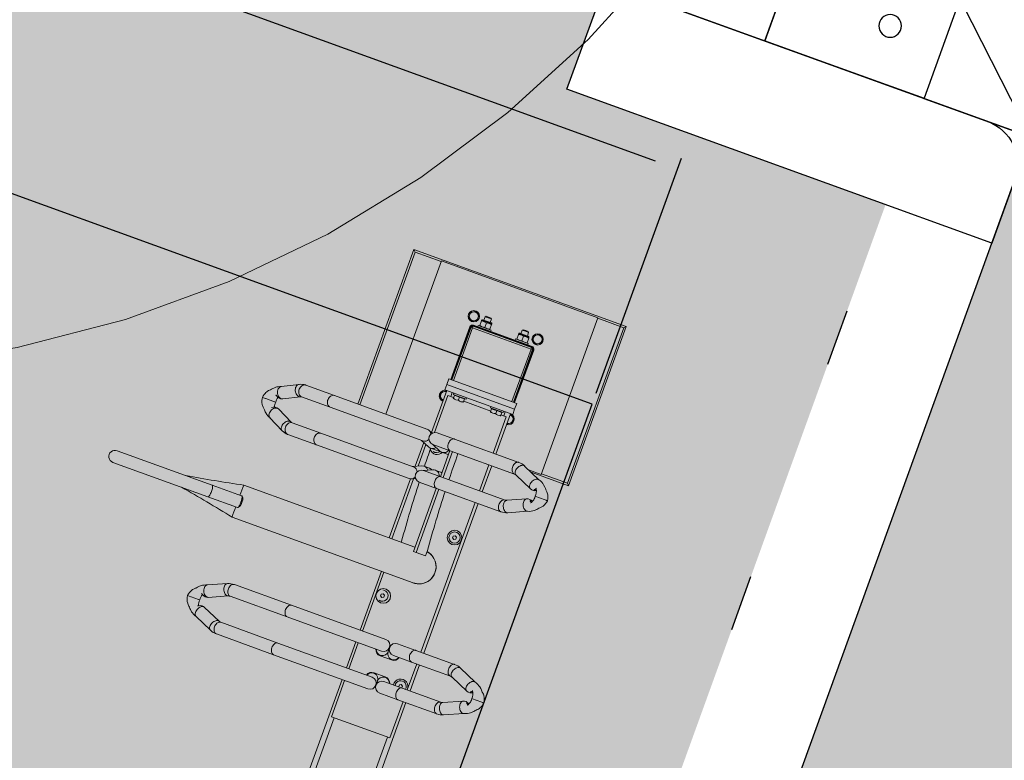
# Model space of a CAD drawing. Header units: metres. Extents: x 134157 to 138734, y 451157 to 455772.
# Tile 789 of 1056: x 136686.45 to 136688.2, y 454153.02 to 454154.33. Entities that reach past the tile are written whole.
import ezdxf

# ---------------------------------------------------------------- set-up
doc = ezdxf.new("R2010")
doc.units = ezdxf.units.M
doc.set_wipeout_variables(frame=1)
doc.linetypes.add('DGN_Style_2', pattern=[25.092716, 15.05563, -10.037087])
doc.linetypes.add('TR18X20__G2', pattern=[2.6, 1, -0.4, 0, -0.4, 0, -0.4, 0, -0.4])
doc.layers.add('-DR-alg-hulplijnen', color=210, linetype='Continuous', plot=False)
doc.layers.add('-DR-nw-gr-arc-gras', color=7, linetype='Continuous', true_color=0xb5d5a4)
for name, color, linetype in [('-DR-nw-inr-fietsparkeren Tulip Traverse', 2, 'Continuous'), ('-DR-nw-vh-band 18-20x25', 2, 'TR18X20__G2'), ('-DR-nw-vh-band 18-20x25 Inritperronbanden', 2, 'Continuous'), ('-DR-nw-vh-block invalide oprit dubbelklinkers', 252, 'Continuous'), ('-DR-nw-vh-block oprit Utrecht 80cm diep', 7, 'Continuous'), ('-DR-nw-vh-geleidelijntegels noppentegels 300x300x60', 250, 'Continuous'), ('-DR-nw-vh-kantverharding', 3, 'Continuous'), ('-DR-nw-vh-scheiding verhardingen trottoir', 1, 'Continuous'), ('VELOPA-FIG15', 1, 'Continuous'), ('VELOPA-FIG25', 1, 'Continuous')]:
    doc.layers.add(name, color=color, linetype=linetype)
doc.layers.add('-DR-nw-vh-arc-sbs kf bruinrood rabat halfsteens', color=7, linetype='Continuous', lineweight=9, true_color=0xb88485)
doc.layers.add('-DR-nw-vh-arc-tegels 300x300x45', color=253, linetype='Continuous', lineweight=9)
doc.layers.add('IO_IN_Banden-zicht-10', color=7, linetype='Continuous', lineweight=0)
doc.styles.add('2-5TXT', font='arial.ttf')
doc.dimstyles.new('VELOPA-drukwerk', dxfattribs={"dimscale": 0, "dimtxt": 2.5, "dimasz": 2, "dimexe": 1, "dimexo": 1, "dimgap": 1, "dimtad": 1, "dimdec": 0, "dimdsep": 46, "dimtxsty": '2-5TXT', "dimcen": 8, "dimadec": 1, "dimazin": 0, "dimtfac": 1, "dimtdec": 0, "dimtmove": 0, "dimatfit": 3, "dimfxl": 1, "dimtolj": 1, "dimtzin": 0, "dimarcsym": 0})
pattern_1 = [(115.335625, (136419.71802, 453326.2367), (-0.223681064, -0.105903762), [0.06, -0.187485]), (205.335625, (136419.71802, 453326.2367), (0.105903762, -0.223681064), [0.06, -0.187485])]

# ---------------------------------------------------------------- blocks, each defined once
blk = doc.blocks.new('*D2307')
at = {"layer": '-DR-alg-hulplijnen', "color": 0, "lineweight": -2, "ltscale": 4, "transparency": 16777216}
for p, q in [((129.3, -10), (-313.6, -10)), ((-292.9, -51.4), (-292.9, -3593.6)), ((129.3, -3635), (-313.6, -3635))]:
    blk.add_line(p, q, dxfattribs=at)
at = {"layer": '-DR-alg-hulplijnen', "color": 0, "ltscale": 4, "transparency": 16777216}
for points in [[(-299.8, -51.4), (-285.9, -51.4), (-292.9, -10)], [(-299.8, -3593.6), (-285.9, -3593.6), (-292.9, -3635)]]:
    blk.add_solid(points, dxfattribs=at)
at = {"layer": 'Defpoints', "color": 0, "ltscale": 4, "transparency": 16777216}
for p in [(150, -10), (-292.9, -3635), (150, -3635)]:
    blk.add_point(p, dxfattribs=at)
at = {"layer": '-DR-alg-hulplijnen', "color": 0, "ltscale": 4, "transparency": 16777216, "insert": (-340, -1822.5), "char_height": 51.79, "attachment_point": 5, "rotation": 90, "style": '2-5TXT'}
blk.add_mtext('\\A1;3625', dxfattribs=at)
blk = doc.blocks.new('Tulip Traverse')
at = {"layer": 'VELOPA-FIG15', "color": 252, "linetype": 'Continuous', "lineweight": 9}
for p, q in [((-60, 55), (-59.3, 55)), ((-59.3, 55), (-58, 55)), ((-55, 55), (-58, 55)), ((-55, 59.3), (-55, 60)), ((-55, 58), (-55, 59.3)), ((-55, 55), (-55, 58)), ((-55, -55), (-55, 55)), ((-55, 55), (44, 55)), ((55, 64), (55, -64)), ((-73.5, 44.4), (-73.5, 25.6)), ((72.5, 50), (65, 50)), ((822.5, 50), (677.5, 50)), ((-73.5, -25.6), (-73.5, -44.4)), ((72.5, -50), (65, -50)), ((822.5, -50), (677.5, -50)), ((-60, -55), (-59.3, -55)), ((-59.3, -55), (-58, -55)), ((-58, -55), (-55, -55)), ((44, -55), (-55, -55)), ((-55, -55), (-55, -58)), ((-55, -58), (-55, -59.3)), ((-55, -60), (-55, -59.3))]:
    blk.add_line(p, q, dxfattribs=at)
at = {"layer": 'VELOPA-FIG15', "color": 252, "linetype": 'Continuous', "lineweight": 9, "flags": 128}
for points in [[(538.7, 121.5), (538.4, 120.9), (537.6, 119.9), (536.5, 119.2), (535.2, 118.6), (533.6, 118.3), (531.9, 118.2), (530.1, 118.4), (528.2, 118.8), (526.3, 119.4), (524.5, 120.2), (522.9, 121.3), (521.4, 122.4), (520.2, 123.7), (519.2, 125.1), (518.6, 126.4), (518.2, 127.8), (518.2, 129.1), (518.6, 130.3)], [(586.3, 121.5), (586.6, 120.9), (587.4, 119.9), (588.5, 119.2), (589.8, 118.6), (591.4, 118.3), (593.1, 118.2), (594.9, 118.4), (596.8, 118.8), (598.7, 119.4), (600.5, 120.2), (602.1, 121.3), (603.6, 122.4), (604.8, 123.7), (605.8, 125.1), (606.4, 126.4), (606.8, 127.8), (606.8, 129.1), (606.4, 130.3)], [(163.7, 106), (163.4, 105.5), (162.6, 104.5), (161.5, 103.7), (160.2, 103.1), (158.6, 102.8), (156.9, 102.7), (155.1, 102.8), (153.2, 103.2), (151.3, 103.8), (149.5, 104.7), (147.9, 105.7), (146.4, 106.9), (145.2, 108.2), (144.2, 109.6), (143.6, 111), (143.2, 112.4), (143.2, 113.7), (143.6, 114.9), (143.6, 115)], [(211.3, 106), (211.6, 105.5), (212.4, 104.5), (213.5, 103.7), (214.8, 103.1), (216.4, 102.8), (218.1, 102.7), (219.9, 102.8), (221.8, 103.2), (223.7, 103.8), (225.5, 104.7), (227.1, 105.7), (228.6, 106.9), (229.8, 108.2), (230.8, 109.6), (231.4, 111), (231.8, 112.4), (231.8, 113.7), (231.4, 114.9), (231.4, 115)], [(538, 118.1), (537.8, 116.8), (537.3, 115.5), (536.4, 114.4), (535.3, 113.3), (533.9, 112.4), (532.2, 111.7), (530.4, 111.2), (528.5, 110.9), (526.5, 110.9), (524.6, 111), (522.7, 111.4), (520.9, 112.1), (519.4, 112.9), (518.1, 113.8), (517.1, 115), (516.4, 116.2), (516, 117.4), (516, 118.1)], [(587, 118.1), (587.2, 116.8), (587.7, 115.5), (588.6, 114.4), (589.7, 113.3), (591.1, 112.4), (592.8, 111.7), (594.6, 111.2), (596.5, 110.9), (598.5, 110.9), (600.4, 111), (602.3, 111.4), (604.1, 112.1), (605.6, 112.9), (606.9, 113.8), (607.9, 115), (608.6, 116.2), (609, 117.4), (609, 118.1)], [(163, 102.9), (162.8, 101.6), (162.3, 100.3), (161.4, 99.1), (160.3, 98), (158.9, 97.1), (157.2, 96.4), (155.4, 95.8), (153.5, 95.5), (151.5, 95.5), (149.6, 95.7), (147.7, 96.1), (145.9, 96.7), (144.4, 97.5), (143.1, 98.5), (142.1, 99.7), (141.4, 100.9), (141, 102.2), (141, 102.9)], [(212, 102.9), (212.2, 101.6), (212.7, 100.3), (213.6, 99.1), (214.7, 98), (216.1, 97.1), (217.8, 96.4), (219.6, 95.8), (221.5, 95.5), (223.5, 95.5), (225.4, 95.7), (227.3, 96.1), (229.1, 96.7), (230.6, 97.5), (231.9, 98.5), (232.9, 99.7), (233.6, 100.9), (234, 102.2), (234, 102.9)], [(538, 45.1), (537.8, 43.9), (537.3, 42.6), (536.4, 41.4), (535.3, 40.4), (533.9, 39.5), (532.2, 38.8), (530.4, 38.3), (528.5, 38), (526.5, 37.9), (524.6, 38.1), (522.7, 38.5), (520.9, 39.1), (519.4, 39.9), (518.1, 40.9), (517.1, 42), (516.4, 43.2), (516, 44.5), (516, 45.1)], [(587, 45.1), (587.2, 43.9), (587.7, 42.6), (588.6, 41.4), (589.7, 40.4), (591.1, 39.5), (592.8, 38.8), (594.6, 38.3), (596.5, 38), (598.5, 37.9), (600.4, 38.1), (602.3, 38.5), (604.1, 39.1), (605.6, 39.9), (606.9, 40.9), (607.9, 42), (608.6, 43.2), (609, 44.5), (609, 45.1)], [(163, -18.1), (162.8, -19.4), (162.3, -20.7), (161.4, -21.9), (160.3, -23), (158.9, -23.9), (157.2, -24.6), (155.4, -25.2), (153.5, -25.5), (151.5, -25.5), (149.6, -25.3), (147.7, -24.9), (145.9, -24.3), (144.4, -23.5), (143.1, -22.5), (142.1, -21.3), (141.4, -20.1), (141, -18.8), (141, -18.1)], [(212, -18.1), (212.2, -19.4), (212.7, -20.7), (213.6, -21.9), (214.7, -23), (216.1, -23.9), (217.8, -24.6), (219.6, -25.2), (221.5, -25.5), (223.5, -25.5), (225.4, -25.3), (227.3, -24.9), (229.1, -24.3), (230.6, -23.5), (231.9, -22.5), (232.9, -21.3), (233.6, -20.1), (234, -18.8), (234, -18.1)], [(538, -189), (537.8, -190.3), (537.3, -191.6), (536.4, -192.7), (535.3, -193.8), (533.9, -194.7), (532.2, -195.4), (530.4, -196), (528.5, -196.3), (526.5, -196.3), (524.6, -196.1), (522.7, -195.7), (520.9, -195.1), (519.4, -194.3), (518.1, -193.3), (517.1, -192.2), (516.4, -190.9), (516, -189.6), (516, -189)], [(587, -189), (587.2, -190.3), (587.7, -191.6), (588.6, -192.7), (589.7, -193.8), (591.1, -194.7), (592.8, -195.4), (594.6, -196), (596.5, -196.3), (598.5, -196.3), (600.4, -196.1), (602.3, -195.7), (604.1, -195.1), (605.6, -194.3), (606.9, -193.3), (607.9, -192.2), (608.6, -190.9), (609, -189.6), (609, -189)], [(163, -244.2), (162.8, -245.7), (162.3, -247.1), (161.4, -248.5), (160.3, -249.7), (158.9, -250.7), (157.2, -251.6), (155.4, -252.1), (153.5, -252.5), (151.5, -252.5), (149.6, -252.3), (147.7, -251.9), (145.9, -251.2), (144.4, -250.2), (143.1, -249.1), (142.1, -247.8), (141.4, -246.4), (141, -244.9), (141, -244.2)], [(212, -244.2), (212.2, -245.7), (212.7, -247.1), (213.6, -248.5), (214.7, -249.7), (216.1, -250.7), (217.8, -251.6), (219.6, -252.1), (221.5, -252.5), (223.5, -252.5), (225.4, -252.3), (227.3, -251.9), (229.1, -251.2), (230.6, -250.2), (231.9, -249.1), (232.9, -247.8), (233.6, -246.4), (234, -244.9), (234, -244.2)], [(163, -298.2), (162.8, -299.7), (162.3, -301.2), (161.4, -302.5), (160.3, -303.7), (158.9, -304.8), (157.2, -305.6), (155.4, -306.2), (153.5, -306.5), (151.5, -306.6), (149.6, -306.4), (147.7, -305.9), (145.9, -305.2), (144.4, -304.3), (143.1, -303.1), (142.1, -301.8), (141.4, -300.4), (141, -299), (141, -298.2)], [(164.1, -302.7), (163.9, -304.2), (163.4, -305.8), (162.6, -307.3), (161.5, -308.7), (160.2, -310.1), (158.6, -311.2), (156.9, -312.2), (155.1, -312.9), (153.2, -313.4), (151.3, -313.6), (149.5, -313.5), (147.9, -313.1), (146.4, -312.5), (145.2, -311.6), (144.2, -310.6), (143.8, -309.9)], [(163.5, -300), (163.9, -301.2), (164.1, -302.7)], [(211.5, -300), (211.1, -301.2), (210.9, -302.7)], [(210.9, -302.7), (211.1, -304.2), (211.6, -305.8), (212.4, -307.3), (213.5, -308.7), (214.8, -310.1), (216.4, -311.2), (218.1, -312.2), (219.9, -312.9), (221.8, -313.4), (223.7, -313.6), (225.5, -313.5), (227.1, -313.1), (228.6, -312.5), (229.8, -311.6), (230.8, -310.6), (231.2, -309.9)], [(212, -298.2), (212.2, -299.7), (212.7, -301.2), (213.6, -302.5), (214.7, -303.7), (216.1, -304.8), (217.8, -305.6), (219.6, -306.2), (221.5, -306.5), (223.5, -306.6), (225.4, -306.4), (227.3, -305.9), (229.1, -305.2), (230.6, -304.3), (231.9, -303.1), (232.9, -301.8), (233.6, -300.4), (234, -299), (234, -298.2)], [(538, -296.7), (537.8, -298.1), (537.3, -299.3), (536.4, -300.5), (535.3, -301.6), (533.9, -302.5), (532.2, -303.2), (530.4, -303.7), (528.5, -304), (526.5, -304.1), (524.6, -303.9), (522.7, -303.5), (520.9, -302.9), (519.4, -302.1), (518.1, -301.1), (517.1, -299.9), (516.4, -298.7), (516, -297.4), (516, -296.7)], [(539.1, -301.9), (538.9, -303.2), (538.4, -304.6), (537.6, -306), (536.5, -307.3), (535.2, -308.6), (533.6, -309.7), (531.9, -310.6), (530.1, -311.4), (528.2, -311.9), (526.3, -312.1), (524.5, -312.2), (522.9, -312), (521.4, -311.5), (520.2, -310.8), (519.2, -309.9), (518.6, -308.9)], [(538.7, -300), (538.9, -300.6), (539.1, -301.9)], [(586.3, -300), (586.1, -300.6), (585.9, -301.9)], [(585.9, -301.9), (586.1, -303.2), (586.6, -304.6), (587.4, -306), (588.5, -307.3), (589.8, -308.6), (591.4, -309.7), (593.1, -310.6), (594.9, -311.4), (596.8, -311.9), (598.7, -312.1), (600.5, -312.2), (602.1, -312), (603.6, -311.5), (604.8, -310.8), (605.8, -309.9), (606.4, -308.9)], [(587, -296.7), (587.2, -298.1), (587.7, -299.3), (588.6, -300.5), (589.7, -301.6), (591.1, -302.5), (592.8, -303.2), (594.6, -303.7), (596.5, -304), (598.5, -304.1), (600.4, -303.9), (602.3, -303.5), (604.1, -302.9), (605.6, -302.1), (606.9, -301.1), (607.9, -299.9), (608.6, -298.7), (609, -297.4), (609, -296.7)], [(375, -390.9), (373, -391), (371.1, -391.1), (369.4, -391.3), (367.8, -391.6), (366.4, -391.9), (365.3, -392.3), (364.5, -392.8), (364.1, -393.2), (364, -393.6)], [(386, -393.6), (385.9, -393.2), (385.5, -392.8), (384.7, -392.3), (383.6, -391.9), (382.2, -391.6), (380.6, -391.3), (378.9, -391.1), (377, -391), (375, -390.9)]]:
    blk.add_lwpolyline(points, dxfattribs=at)
at = {"layer": 'VELOPA-FIG25', "color": 252, "linetype": 'Continuous', "lineweight": 9}
for p, q in [((-150, 200), (-150, -200)), ((-146.5, 196.5), (-150, 200)), ((150, 200), (-150, 200)), ((-146.5, 196.5), (-146.5, 147.5)), ((146.5, 196.5), (-146.5, 196.5)), ((146.5, 196.5), (150, 200)), ((146.5, 147.5), (146.5, 196.5)), ((150, 129.3), (150, 200)), ((562.5, 188.4), (562.5, 190)), ((562.5, 188), (562.5, 188.4)), ((562.5, 174), (562.5, 188)), ((187.5, 172), (187.5, 173.7)), ((187.5, 171.6), (187.5, 172)), ((187.5, 157.2), (187.5, 171.6)), ((187.5, 157.2), (187.5, 156.9)), ((532.8, 163), (518.6, 130.3)), ((562.5, 174), (562.5, 173.7)), ((562.5, 173.7), (562.5, 167.5)), ((606.4, 130.3), (592.2, 163)), ((-147.5, 147.5), (-147.5, -147.5)), ((147.5, 147.5), (-147.5, 147.5)), ((157.9, 147), (143.6, 115)), ((147.5, 123.7), (147.5, 147.5)), ((187.5, 156.9), (187.5, 150.7)), ((231.4, 115), (217.1, 147)), ((538.7, 121.5), (553.1, 154.4)), ((571.9, 154.4), (586.3, 121.5)), ((163.7, 106), (178, 138.2)), ((197, 138.2), (211.3, 106)), ((516, 118.1), (516, 45.1)), ((538, 45.1), (538, 118.1)), ((587, 118.1), (587, 45.1)), ((609, 45.1), (609, 118.1)), ((141, 102.9), (141, -18.1)), ((163, -18.1), (163, 102.9)), ((212, 102.9), (212, -18.1)), ((234, -18.1), (234, 102.9)), ((-70.4, 68), (-79.6, 68)), ((-60, -55), (-60, 55)), ((-59.3, 55), (-59.3, -55)), ((-58, 55), (-58, -55)), ((-55, 60), (44, 60)), ((44, 59.3), (-55, 59.3)), ((-55, 58), (44, 58)), ((44, 64), (44, -64)), ((55, 64), (44, 64)), ((65, 64), (55, 64)), ((65, 64), (65, -64)), ((141, 60), (65, 60)), ((79.6, 68), (70.4, 68)), ((141, 54.7), (72.5, 54.7)), ((72.5, 54.7), (72.5, 44.5)), ((212, 60), (163, 60)), ((212, 54.7), (163, 54.7)), ((516, 60), (234, 60)), ((516, 54.7), (234, 54.7)), ((587, 60), (538, 60)), ((587, 54.7), (538, 54.7)), ((891, 60), (609, 60)), ((677.5, 54.7), (609, 54.7)), ((677.5, -55.3), (677.5, 54.7)), ((-81.2, 41), (-82.5, 39.7)), ((-82.5, 39.7), (-82.5, 35)), ((-82.5, 35), (-82.5, 30.2)), ((-74.5, 41), (-81.2, 41)), ((-81.2, 41), (-81.2, 35)), ((-81.2, 35), (-81.2, 29)), ((-79.6, 52), (-70.4, 52)), ((-74.5, 43.4), (-74.5, 26.6)), ((-72.5, 44.4), (-73.5, 44.4)), ((-71.8, 44.5), (-72.4, 44.5)), ((-71.8, 44.5), (-63.2, 44.5)), ((-71.8, 35), (-63.2, 35)), ((-62.6, 44.5), (-63.2, 44.5)), ((-62.5, 41), (-63, 41)), ((-60, 47), (-62.5, 47)), ((-62.5, 23), (-62.5, 47)), ((-62.5, 44.5), (-62.5, 44.5)), ((67.5, 47), (65, 47)), ((67.5, 47), (67.5, 23)), ((68.2, 44.5), (67.5, 44.5)), ((68.2, 44.5), (73.5, 44.5)), ((68.2, 39.7), (68.2, 44.5)), ((68.2, 35), (68.2, 39.7)), ((68.2, 35), (73.5, 35)), ((68.2, 30.2), (68.2, 35)), ((73.5, 44.5), (75, 44.5)), ((75, 44.5), (75, 44.5)), ((301.5, 41.5), (303.3, 44.5)), ((303.3, 38.5), (301.5, 41.5)), ((303.3, 44.5), (306.7, 44.5)), ((306.7, 38.5), (303.3, 38.5)), ((306.7, 44.5), (308.5, 41.5)), ((308.5, 41.5), (306.7, 38.5)), ((516, 45.1), (516, 10.8)), ((538, 10.8), (538, 45.1)), ((581.5, 41.5), (583.3, 44.5)), ((583.3, 38.5), (581.5, 41.5)), ((583.3, 44.5), (586.7, 44.5)), ((586.7, 38.5), (583.3, 38.5)), ((586.7, 44.5), (587, 44)), ((587, 39), (586.7, 38.5)), ((587, 45.1), (587, 10.8)), ((609, 10.8), (609, 45.1)), ((-82.5, 30.2), (-81.2, 29)), ((-81.2, 29), (-74.5, 29)), ((-73.5, 25.6), (-72.5, 25.6)), ((-72.5, 25.5), (-72.5, 25.5)), ((-72.4, 25.5), (-71.8, 25.5)), ((-63.2, 25.5), (-71.8, 25.5)), ((-63.2, 25.5), (-62.6, 25.5)), ((-63, 29), (-62.5, 29)), ((-62.5, 23), (-60, 23)), ((65, 23), (67.5, 23)), ((67.5, 25.5), (68.2, 25.5)), ((68.2, 25.5), (68.2, 30.2)), ((68.2, 25.5), (73.5, 25.5)), ((72.5, 25.5), (72.5, -25.5)), ((73.5, 25.5), (75, 25.5)), ((343, 4.2), (353, 4.2)), ((353, -13.7), (353, 4.2)), ((522.7, 0.6), (522.7, -1.1)), ((546.6, -10.8), (546.6, 10.2)), ((578.4, 10.2), (578.4, -10.8)), ((602.3, -1.1), (602.3, 0.6)), ((163, -13.7), (212, -13.7)), ((234, -13.7), (353, -13.7)), ((353, -13.7), (353, -18.6)), ((405.2, -341.2), (405.2, -0.1)), ((516, -11.3), (516, -189)), ((527, -0.3), (534.5, -0.3)), ((534.7, -0.3), (534.5, -0.3)), ((538, -189), (538, -11.3)), ((587, -11.3), (587, -189)), ((590.5, -0.3), (590.3, -0.3)), ((590.5, -0.3), (598, -0.3)), ((609, -189), (609, -11.3)), ((-81.2, -29), (-82.5, -30.2)), ((-82.5, -30.2), (-82.5, -35)), ((-74.5, -29), (-81.2, -29)), ((-81.2, -29), (-81.2, -35)), ((-74.5, -26.6), (-74.5, -43.4)), ((-72.5, -25.6), (-73.5, -25.6)), ((-71.8, -25.5), (-72.4, -25.5)), ((-71.8, -25.5), (-63.2, -25.5)), ((-62.6, -25.5), (-63.2, -25.5)), ((-62.5, -29), (-63, -29)), ((-60, -23), (-62.5, -23)), ((-62.5, -47), (-62.5, -23)), ((-62.5, -25.5), (-62.5, -25.5)), ((67.5, -23), (65, -23)), ((67.5, -23), (67.5, -47)), ((68.2, -25.5), (67.5, -25.5)), ((68.2, -25.5), (73.5, -25.5)), ((68.2, -30.2), (68.2, -25.5)), ((68.2, -35), (68.2, -30.2)), ((73.5, -25.5), (75, -25.5)), ((75, -25.5), (75, -25.5)), ((141, -18.1), (141, -50.6)), ((163, -50.6), (163, -18.1)), ((163, -18.6), (212, -18.6)), ((170.7, -31.3), (170.7, -21.2)), ((204.3, -21.2), (204.3, -31.3)), ((212, -18.1), (212, -50.6)), ((234, -50.6), (234, -18.1)), ((234, -18.6), (353, -18.6)), ((344.8, -18.6), (344.8, -341.1)), ((-82.5, -35), (-82.5, -39.8)), ((-82.5, -39.8), (-81.2, -41)), ((-81.2, -35), (-81.2, -41)), ((-81.2, -41), (-74.5, -41)), ((-70.4, -52), (-79.6, -52)), ((-73.5, -44.4), (-72.5, -44.4)), ((-72.5, -44.5), (-72.5, -44.5)), ((-72.4, -44.5), (-71.8, -44.5)), ((-71.8, -35), (-63.2, -35)), ((-63.2, -44.5), (-71.8, -44.5)), ((-63.2, -44.5), (-62.6, -44.5)), ((-63, -41), (-62.5, -41)), ((-62.5, -47), (-60, -47)), ((65, -47), (67.5, -47)), ((67.5, -44.5), (68.2, -44.5)), ((68.2, -35), (73.5, -35)), ((68.2, -39.8), (68.2, -35)), ((68.2, -44.5), (68.2, -39.8)), ((68.2, -44.5), (73.5, -44.5)), ((72.5, -44.5), (72.5, -55.3)), ((73.5, -44.5), (75, -44.5)), ((163, -51.2), (169.8, -35.5)), ((170.7, -52.2), (170.7, -42.1)), ((204.3, -42.1), (204.3, -52.2)), ((205.2, -35.5), (212, -51.2)), ((344.8, -44.5), (343, -44.5)), ((441.5, -43.5), (443.3, -40.5)), ((443.3, -46.5), (441.5, -43.5)), ((443.3, -40.5), (446.7, -40.5)), ((446.7, -46.5), (443.3, -46.5)), ((446.7, -40.5), (448.5, -43.5)), ((448.5, -43.5), (446.7, -46.5)), ((-79.6, -68), (-70.4, -68)), ((-55, -58), (44, -58)), ((-55, -59.3), (44, -59.3)), ((-55, -60), (44, -60)), ((55, -64), (44, -64)), ((65, -64), (55, -64)), ((144, -60), (65, -60)), ((70.4, -68), (79.6, -68)), ((72.5, -55.3), (142, -55.3)), ((144.8, -58.9), (141.9, -65.6)), ((163, -72.1), (169.8, -56.4)), ((209.9, -67.3), (165.1, -67.3)), ((207.8, -62.4), (167.2, -62.4)), ((205.2, -56.4), (212, -72.1)), ((233.1, -65.6), (230.2, -58.9)), ((344.8, -62.4), (231.7, -62.4)), ((344.8, -67.3), (233.7, -67.3)), ((405.2, -55.3), (516, -55.3)), ((516, -60), (405.2, -60)), ((538, -55.3), (587, -55.3)), ((587, -60), (538, -60)), ((609, -55.3), (677.5, -55.3)), ((894, -60), (609, -60)), ((141, -69.9), (141, -244.2)), ((163, -244.2), (163, -69.9)), ((212, -69.9), (212, -244.2)), ((234, -244.2), (234, -69.9)), ((-147.5, -147.5), (141, -147.5)), ((-146.5, -147.5), (-146.5, -196.5)), ((516, -189), (516, -296.7)), ((538, -296.7), (538, -189)), ((587, -189), (587, -296.7)), ((609, -296.7), (609, -189)), ((-146.5, -196.5), (-150, -200)), ((-150, -200), (141, -200)), ((-146.5, -196.5), (141, -196.5)), ((141, -244.2), (141, -298.2)), ((163, -298.2), (163, -244.2)), ((212, -244.2), (212, -298.2)), ((234, -298.2), (234, -244.2)), ((143.8, -309.9), (158.2, -338.2)), ((177.8, -328.3), (163.5, -300)), ((211.5, -300), (197.2, -328.3)), ((216.8, -338.2), (231.2, -309.9)), ((518.6, -308.9), (532.9, -341.3)), ((553.1, -332.4), (538.7, -300)), ((586.3, -300), (571.9, -332.4)), ((592.1, -341.3), (606.4, -308.9)), ((178.1, -329), (177.9, -328.4)), ((197.1, -328.4), (196.9, -329.1)), ((187.5, -339.9), (187.5, -337.9)), ((187.5, -339.9), (187.5, -340.3)), ((187.5, -356.6), (187.5, -340.3)), ((364, -338.1), (364, -393.6)), ((366.8, -335.1), (364.3, -337.4)), ((385.7, -337.4), (383.2, -335.1)), ((386, -393.6), (386, -338.1)), ((553.2, -332.7), (553.1, -332.4)), ((562.5, -346.7), (562.5, -345)), ((562.5, -346.7), (562.5, -347.1)), ((562.5, -361.4), (562.5, -347.1)), ((571.9, -332.4), (571.8, -332.7)), ((187.5, -357), (187.5, -356.6)), ((187.5, -363), (187.5, -357)), ((562.5, -361.7), (562.5, -361.4)), ((562.5, -367.9), (562.5, -361.7)), ((364, -393.6), (364, -572.7)), ((386, -393.6), (386, -572.7))]:
    blk.add_line(p, q, dxfattribs=at)
at = {"layer": 'VELOPA-FIG25', "color": 252, "linetype": 'Continuous', "lineweight": 9, "flags": 128}
for points in [[(562.5, 190), (559.1, 189.5), (556.3, 188.7), (553.8, 187.6), (552.1, 186.7), (551, 186.1), (550.5, 185.7), (549.7, 185.2), (548.1, 183.9), (546.5, 182.3), (545.9, 181.5), (545.2, 180.9), (543.9, 179.8), (542.5, 178.5), (540.2, 176.1), (538, 173.6), (536.6, 171.5), (535.1, 169), (533.7, 166), (532.6, 162.3)], [(592.4, 162.3), (591.3, 166), (589.9, 169), (588.4, 171.5), (587, 173.6), (584.1, 176.9), (582.5, 178.5), (581.1, 179.8), (580.4, 180.4), (579.8, 180.9), (579.1, 181.5), (578.5, 182.3), (576.9, 183.9), (575.3, 185.2), (574.2, 186), (573.5, 186.4), (572.4, 187), (570.8, 187.8), (568.7, 188.7), (565.9, 189.5), (562.5, 190)], [(187.5, 173.7), (184.2, 173.2), (181.6, 172.5), (179.7, 171.7), (177.6, 170.8), (176.1, 169.9), (174.7, 168.9), (172.8, 167.3), (171.1, 165.5), (170.4, 164.7), (169.7, 164.2), (168.2, 162.9), (166.5, 161.2), (163.2, 157.6), (161.8, 155.7), (160.3, 153.2), (158.8, 150.1), (157.6, 146.2)], [(217.4, 146.2), (216.2, 150.1), (214.7, 153.2), (213.2, 155.7), (211.8, 157.6), (208.5, 161.2), (206.8, 162.9), (205.3, 164.2), (204.6, 164.7), (203.9, 165.5), (202.2, 167.3), (200.3, 168.9), (198.9, 169.9), (197.4, 170.8), (195.3, 171.7), (193.4, 172.5), (190.8, 173.2), (187.5, 173.7)], [(532.7, 162.3), (532.6, 161.4), (532.8, 159.9), (533.3, 158.4), (534.3, 156.9), (535.6, 155.5), (537.2, 154.2), (539, 153.1), (541, 152.2), (543, 151.6), (545, 151.2), (547, 151.1), (548.8, 151.4), (550.4, 151.9), (551.7, 152.6), (552.7, 153.6), (553.1, 154.5)], [(551.7, 165.8), (552.2, 164.9), (552.7, 163.8), (553, 162.7), (553, 162), (552.9, 161.5), (552.6, 161.3), (552.1, 161.4), (551.5, 161.9), (551, 162.6), (550.8, 163.7), (550.7, 164.7), (550.7, 165.2)], [(562.5, 167.4), (565.1, 167.6), (567.4, 167.4), (569.3, 167.1), (570.8, 166.7), (573.1, 165.9), (575, 164.8), (575.7, 164.2), (576.1, 163.9), (576.2, 163.8), (576.2, 163.9)], [(592.3, 162.3), (592.5, 161.4), (592.3, 159.9), (591.7, 158.4), (590.7, 156.9), (589.4, 155.5), (587.8, 154.2), (586, 153.1), (584, 152.2), (582, 151.6), (580, 151.2), (578, 151.1), (576.2, 151.4), (574.6, 151.9), (573.3, 152.6), (572.3, 153.6), (571.9, 154.5)], [(572, 162.2), (572.1, 161.6), (572.3, 161.4), (572.8, 161.4), (573.4, 161.7), (574, 162.5), (574.2, 163.6), (574.3, 164.7), (574.3, 165.2)], [(157.7, 146.2), (157.6, 145.2), (157.8, 143.7), (158.3, 142.2), (159.3, 140.7), (160.6, 139.3), (162.2, 137.9), (164, 136.8), (166, 135.9), (168, 135.3), (170, 134.9), (172, 134.9), (173.8, 135.1), (175.4, 135.7), (176.7, 136.5), (177.7, 137.5), (178, 138.3)], [(173.5, 147), (173.5, 147), (173.6, 147.1), (174, 147.4), (174.7, 147.9), (175.6, 148.5), (176.8, 149.1), (178.2, 149.7), (179.8, 150.1), (181.8, 150.5), (184.4, 150.8), (187.5, 150.7)], [(177, 149.2), (177.2, 148.8), (177.7, 147.7), (178, 146.6), (178, 145.8), (177.9, 145.3), (177.6, 145.1), (177.1, 145.2), (176.5, 145.6), (176, 146.3), (175.8, 147.3), (175.7, 148.4), (175.7, 148.5)], [(187.5, 150.7), (190.1, 150.8), (192.4, 150.6), (194.3, 150.4), (195.8, 150), (198.1, 149.2), (200, 148.1), (200.7, 147.6), (201.1, 147.3), (201.3, 147.2), (201.3, 147.2)], [(197, 146), (197.1, 145.4), (197.3, 145.1), (197.8, 145.1), (198.4, 145.4), (199, 146.2), (199.2, 147.3), (199.3, 148.4), (199.3, 148.5)], [(217.3, 146.2), (217.5, 145.2), (217.3, 143.7), (216.7, 142.2), (215.7, 140.7), (214.4, 139.3), (212.8, 137.9), (211, 136.8), (209, 135.9), (207, 135.3), (205, 134.9), (203, 134.9), (201.2, 135.1), (199.6, 135.7), (198.3, 136.5), (197.3, 137.5), (197, 138.3)], [(-79.6, 68), (-80.6, 66.3), (-81.6, 64.5), (-83.1, 61.9), (-84.2, 60)], [(-84.2, 60), (-83.3, 58.3), (-82.2, 56.5), (-80.7, 53.9), (-79.6, 52)], [(-65.8, 60), (-66.7, 61.7), (-67.8, 63.5), (-69.3, 66.1), (-70.4, 68)], [(-70.4, 52), (-69.4, 53.7), (-68.4, 55.5), (-66.9, 58.1), (-65.8, 60)], [(70.4, 68), (69.4, 66.3), (68.4, 64.5), (66.9, 61.9), (65.8, 60)], [(84.2, 60), (83.3, 61.7), (82.2, 63.5), (80.7, 66.1), (79.6, 68)], [(-71.8, 44.5), (-72.4, 41.3), (-72.4, 41)], [(-62.6, 41), (-62.6, 41.5), (-63.2, 44.5)], [(-72.4, 29), (-72.4, 28.5), (-71.8, 25.5)], [(-63.2, 25.5), (-62.6, 28.7), (-62.6, 29)], [(-71.8, -25.5), (-72.4, -28.7), (-72.4, -29)], [(-62.6, -29), (-62.6, -28.5), (-63.2, -25.5)], [(170.6, -21.2), (170.7, -21.1), (170.2, -18.6)], [(204.4, -21.2), (204.3, -21.1), (204.8, -18.6)], [(-79.6, -52), (-80.6, -53.7), (-81.6, -55.5), (-83.1, -58.1), (-84.2, -60)], [(-72.4, -41), (-72.4, -41.5), (-71.8, -44.5)], [(-65.8, -60), (-66.7, -58.3), (-67.8, -56.5), (-69.3, -53.9), (-70.4, -52)], [(-63.2, -44.5), (-62.6, -41.3), (-62.6, -41)], [(169.1, -37), (170.1, -38.6), (170.6, -42.1)], [(205.9, -37), (204.9, -38.6), (204.4, -42.1)], [(-84.2, -60), (-83.3, -61.7), (-82.2, -63.5), (-80.7, -66.1), (-79.6, -68)], [(-70.4, -68), (-69.4, -66.3), (-68.4, -64.5), (-66.9, -61.9), (-65.8, -60)], [(65.8, -60), (66.7, -61.7), (67.8, -63.5), (69.3, -66.1), (70.4, -68)], [(79.6, -68), (80.6, -66.3), (81.6, -64.5), (83.1, -61.9), (84.2, -60)], [(144.1, -60.4), (143.9, -59.5), (143.7, -57.8)], [(158.2, -338.2), (158.3, -338.5), (159.3, -339.8), (160.6, -340.8), (162.2, -341.5), (164, -341.9), (166, -341.9), (168, -341.6), (170, -341), (172, -340.2), (173.8, -339), (175.4, -337.6), (176.7, -336.1), (177.7, -334.4), (178.3, -332.7), (178.5, -331.1)], [(178.5, -331.1), (178.3, -329.5), (177.8, -328.3)], [(196.6, -331.1), (196.8, -329.5), (197.2, -328.3)], [(216.8, -338.2), (216.7, -338.5), (215.7, -339.8), (214.4, -340.8), (212.8, -341.5), (211, -341.9), (209, -341.9), (207, -341.6), (205, -341), (203, -340.2), (201.2, -339), (199.6, -337.6), (198.3, -336.1), (197.3, -334.4), (196.8, -332.7), (196.6, -331.1)], [(158.1, -338), (158.8, -340.4), (160.2, -343.1), (161.5, -345.1), (162.6, -346.5), (163.6, -347.8), (165, -349.4), (166.7, -351), (168.5, -352.6), (170, -354.2), (171.3, -355.6), (172.5, -356.8), (173.4, -357.5), (174.3, -358.2), (175.6, -359.1), (177.5, -360.2), (179.4, -361), (181.6, -361.8), (184.4, -362.5), (187.5, -363)], [(176.9, -339.6), (176.6, -340.1), (176, -341.1), (175.8, -341.8), (175.7, -342), (175.7, -341.8), (175.8, -341.3), (175.8, -340.6)], [(187.5, -363), (190.4, -362.6), (193, -361.9), (195.1, -361.2), (196.9, -360.4), (198.8, -359.4), (200.2, -358.6), (201.2, -357.9), (203.6, -355.8), (205.4, -353.8), (206.2, -352.9), (207.2, -352), (208.4, -351), (209.7, -349.7), (211.4, -347.8), (213.5, -345.1), (215, -342.8), (216.3, -340.1), (217, -338)], [(375, -335.4), (373, -335.4), (371.1, -335.6), (369.4, -335.8), (367.8, -336.1), (366.4, -336.4), (365.3, -336.8), (364.5, -337.2), (364.1, -337.7), (364, -338.1)], [(366.8, -335.1), (366.9, -335), (367.6, -334.6), (368.7, -334.3), (370, -334), (371.5, -333.8), (373.2, -333.6), (375, -333.6)], [(375, -333.6), (376.8, -333.6), (378.5, -333.8), (380, -334), (381.3, -334.3), (382.4, -334.6), (383.1, -335), (383.2, -335.1)], [(386, -338.1), (385.9, -337.7), (385.5, -337.2), (384.7, -336.8), (383.6, -336.4), (382.2, -336.1), (380.6, -335.8), (378.9, -335.6), (377, -335.4), (375, -335.4)], [(532.9, -341.1), (533.7, -344), (535.1, -347), (536.6, -349.5), (537.9, -351.4), (540.9, -354.8), (542.5, -356.4), (544, -357.7), (544.6, -358.3), (545.2, -358.8), (545.8, -359.4), (546.5, -360.2), (548.1, -361.8), (549.7, -363.1), (550.8, -363.9), (551.5, -364.3), (552.6, -364.9), (554.2, -365.7), (556.3, -366.6), (559.1, -367.4), (562.5, -367.9)], [(533, -341.3), (533.3, -342), (534.3, -343.1), (535.6, -343.9), (537.2, -344.4), (539, -344.6), (541, -344.6), (543, -344.2), (545, -343.6), (547, -342.7), (548.8, -341.5), (550.4, -340.2), (551.7, -338.8), (552.7, -337.3), (553.3, -335.8), (553.5, -334.3)], [(552.3, -342.7), (552.2, -342.9), (551.6, -343.9), (551, -345.1), (550.8, -345.9), (550.7, -346.2), (550.7, -346.2)], [(553.5, -334.3), (553.3, -332.9), (553, -332.4)], [(562.5, -367.9), (565.9, -367.4), (568.7, -366.6), (571.2, -365.5), (572.9, -364.7), (574, -364), (574.5, -363.6), (575.3, -363.1), (576.9, -361.8), (578.5, -360.2), (579.2, -359.4), (579.8, -358.8), (580.4, -358.3), (581, -357.7), (582.5, -356.4), (584.1, -354.8), (587.1, -351.4), (588.5, -349.5), (589.9, -347), (591.3, -344), (592.1, -341.1)], [(571.7, -333.1), (571.2, -335), (571, -337.3), (571.3, -339.4), (571.8, -341.1), (572.9, -343.5), (573.4, -344.3), (573.8, -344.9), (574, -345.3), (574, -345.3)], [(571.6, -334.3), (571.8, -332.9), (572, -332.4)], [(592, -341.3), (591.7, -342), (590.7, -343.1), (589.4, -343.9), (587.8, -344.4), (586, -344.6), (584, -344.6), (582, -344.2), (580, -343.6), (578, -342.7), (576.2, -341.5), (574.6, -340.2), (573.3, -338.8), (572.3, -337.3), (571.8, -335.8), (571.6, -334.3)]]:
    blk.add_lwpolyline(points, dxfattribs=at)
at = {"layer": 'VELOPA-FIG25', "color": 252, "linetype": 'Continuous', "lineweight": 9}
for centre, radius in [((-75, 60), 10), ((-75, 60), 7.99), ((305, 41.5), 13), ((305, 41.5), 10), ((445, -42), 13), ((-75, -60), 10), ((-75, -60), 7.99)]:
    blk.add_circle(centre, radius, dxfattribs=at)
for centre, radius, start, end in [((560, 149.1), 18.5, 82.1098, 127.3763), ((541.7, 159), 12.3, 338.4965, 33.8595), ((581.6, 158.8), 10.6, 147.1944, 204.338), ((579.5, 161.4), 7.59, 145.2636, 174.2273), ((166.8, 142.9), 12.2, 337.8623, 31.5529), ((206.5, 142.7), 10.6, 146.3903, 204.8393), ((203.7, 145.5), 6.81, 146.8818, 175.2477), ((546.4, 118), 30.4, 156.2888, 179.9028), ((578.5, 118), 30.5, 0.1365, 23.6714), ((170.6, 102.9), 29.6, 155.7861, 179.8928), ((170.6, 102.9), 7.55, 155.1668, 179.6512), ((204.3, 102.8), 7.74, 0.6543, 24.5277), ((204.3, 102.8), 29.7, 0.1514, 24.1697), ((546.4, 118), 8.35, 155.776, 179.712), ((578.5, 118), 8.54, 0.5484, 23.9635), ((75, 60), 10, 0, 180), ((-55, 55), 5, 90, 180), ((-55, 55), 4.33, 90, 180), ((-55, 55), 3, 90, 180), ((75, 60), 7.99, 0, 180), ((585, 41.5), 13, 81.1456, 278.8544), ((-73.5, 43.4), 1, 90, 180), ((-56.6, 39.7), 15.9, 162.623, 197.377), ((-56.6, 30.2), 15.9, 162.623, 197.377), ((-78.4, 39.7), 15.9, 342.623, 17.377), ((-78.4, 30.2), 15.9, 342.623, 17.377), ((66.3, 39.7), 8.65, 326.7092, 33.2908), ((66.3, 39.7), 8.65, 326.7092, 33.2908), ((66.3, 30.2), 8.65, 326.7092, 33.2908), ((66.3, 30.2), 8.65, 326.7092, 33.2908), ((585, 41.5), 10, 78.4571, 281.5429), ((-73.5, 26.6), 1, 180, 270), ((375, -0.3), 30.5, 351.3116, 171.5322), ((375, 0), 30.1, 359.7685, 171.8778), ((534.6, 10.7), 11, 269.9038, 72.1385), ((534.7, 10.2), 12, 0, 73.7845), ((590.4, 10.2), 12, 106.2055, 180), ((590.4, 10.7), 11, 107.8615, 270.0962), ((151.8, 2374.2), 2377.7, 271.9815, 274.6127), ((527, 10.8), 11, 180, 0), ((598, 10.8), 11, 180, 0), ((143.9, 2582.8), 2586.4, 270.4234, 271.5091), ((527, -11.3), 11, 0, 180), ((534.7, -11.2), 11, 287.5241, 90.0274), ((534.7, -10.8), 12, 286.2155, 0), ((590.4, -10.8), 12, 180, 253.7945), ((590.3, -11.2), 11, 89.9726, 252.4759), ((598, -11.3), 11, 0, 180), ((-73.5, -26.6), 1, 90, 180), ((-56.6, -30.2), 15.9, 162.623, 197.377), ((-78.4, -30.2), 15.9, 342.623, 17.377), ((66.3, -30.2), 8.65, 326.7092, 33.2908), ((66.3, -30.2), 8.65, 326.7092, 33.2908), ((159.9, -31.2), 10.8, 336.6454, 73.2251), ((165, -43.5), 10, 344.534, 60), ((165, -42), 13, 308.5211, 64.2094), ((215.1, -31.2), 10.8, 106.7749, 203.3546), ((445, -43.5), 10, 60, 195.466), ((445, -43.5), 10, 344.534, 60), ((-73.5, -43.4), 1, 180, 270), ((-56.6, -39.8), 15.9, 162.623, 197.377), ((-78.4, -39.8), 15.9, 342.623, 17.377), ((66.3, -39.8), 8.65, 326.7092, 33.2908), ((66.3, -39.8), 8.65, 326.7092, 33.2908), ((152, -50.6), 11, 180, 0), ((160, -52.2), 10.6, 336.4239, 53.9235), ((143.9, 2532.4), 2584.7, 270.5924, 271.3342), ((215, -52.2), 10.6, 126.0765, 203.5761), ((223, -50.6), 11, 180, 0), ((151.8, 2325.5), 2377.7, 271.9815, 274.6127), ((-55, -55), 5, 180, 270), ((-55, -55), 4.33, 180, 270), ((-55, -55), 3, 180, 270), ((75, -60), 10, 180, 270), ((75, -60), 7.99, 180, 0), ((75, -60), 10, 270, 0), ((151.8, -69.9), 10.8, 117.2731, 179.8312), ((152.2, -69.9), 10.8, 0.2889, 62.6068), ((222.8, -69.9), 10.8, 117.3932, 179.7111), ((223.2, -69.9), 10.8, 0.1688, 62.7269), ((166.8, -298.1), 25.8, 180.2355, 207.0877), ((167, -298.1), 3.97, 181.9945, 208.1185), ((208.1, -298.1), 3.91, 331.6748, 358.2049), ((208.3, -298.1), 25.7, 332.8595, 359.8173), ((546, -296.7), 29.9, 180.1465, 204.0079), ((546, -296.7), 8, 180.6237, 204.3373), ((579.2, -296.7), 7.81, 335.3701, 359.669), ((579.2, -296.7), 29.8, 335.9495, 359.8966), ((169.3, -333.5), 9.75, 321.0819, 23.2647), ((208.2, -333.6), 12.2, 160.5636, 222.1963), ((184.6, -315.5), 22.6, 253.7081, 277.3997), ((190.4, -314.6), 23.4, 262.9442, 285.569), ((-2308.5, -892.7), 2710, 9.5497, 11.7415), ((359.7, 230.5), 571.9, 268.5109, 270.4289), ((3112.6, -902.9), 2765.1, 168.2804, 170.4286), ((391, 146.7), 488.1, 269.4088, 271.6564), ((559.8, -326.1), 19.1, 245.4192, 277.9826), ((543.8, -337), 10.2, 326.0065, 22.3686), ((564.9, -324.6), 20.6, 263.2008, 292.8484), ((375, -572.7), 11, 179.0855, 0.9145)]:
    blk.add_arc(centre, radius, start, end, dxfattribs=at)
blk = doc.blocks.new('block brandkraan')
at = {"layer": '-DR-alg-hulplijnen', "linetype": 'DGN_Style_2', "lineweight": 0}
blk.add_circle((0, 0), 2, dxfattribs=at)
blk = doc.blocks.new('*U1791')
blk.add_wipeout([(0, 0), (0.1387, -0.266), (-0.1272, -0.4047), (-0.266, -0.1387)])
for points in [[(-0.266, -0.1387), (0, 0)], [(0, 0), (0.1387, -0.266)], [(-0.1272, -0.4047), (0.1387, -0.266)]]:
    blk.add_lwpolyline(points)
at = {"color": 253}
blk.add_circle((0.0038, -0.2236), 0.02, dxfattribs=at)
blk = doc.blocks.new('*U1800')
at = {"layer": '-DR-alg-hulplijnen'}
blk.add_lwpolyline([(0.0681, 0.1881), (0, 0)], dxfattribs=at)
at = {"layer": '-DR-nw-vh-block invalide oprit dubbelklinkers', "flags": 128}
for points in [[(-0.402, 0.3583), (0.1087, 1.7687)], [(0.3907, 1.6665), (-0.12, 0.2561)], [(-0.12, 0.2561), (0.0681, 0.1881)]]:
    blk.add_lwpolyline(points, dxfattribs=at)
at = {"layer": '-DR-nw-vh-geleidelijntegels noppentegels 300x300x60', "xscale": -1, "rotation": 97.71681398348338}
blk.add_blockref('*U1791', (-0.402, 0.3583), dxfattribs=at)
at = {"layer": '-DR-alg-hulplijnen'}
blk.add_lwpolyline([(-0.6841, 0.4604), (-0.1734, 1.8708), (0.5788, 1.5984), (0.0681, 0.1881)], close=True, dxfattribs=at)
at = {"layer": '-DR-nw-vh-band 18-20x25 Inritperronbanden'}
blk.add_lwpolyline([(0.0409, 0.1128), (0, 0), (-0.7522, 0.2724), (-0.6841, 0.4604), (-0.0071, 0.2153, -0.414214)], format="xyb", close=True, dxfattribs=at)
at = {"layer": '-DR-nw-vh-scheiding verhardingen trottoir', "flags": 128}
blk.add_lwpolyline([(0.0681, 0.1881), (-0.4288, 1.1656), (0.5788, 1.5984)], dxfattribs=at)
blk = doc.blocks.new('Tulip fietsenrek rail')
at = {"layer": '-DR-alg-hulplijnen'}
blk.add_lwpolyline([(3150, -1935), (3150, -10), (150, -10), (150, -1935)], close=True, dxfattribs=at)
at = {"layer": 'VELOPA-FIG15'}
blk.add_blockref('Tulip Traverse', (150, -200), dxfattribs=at)
at = {"layer": '-DR-alg-hulplijnen', "ltscale": 4}
dim = blk.add_linear_dim(base=(-292.9, -3635), p1=(150, -10), p2=(150, -3635), angle=90, dimstyle='VELOPA-drukwerk', override={"dimscale": 20.716723}, dxfattribs=at)
dim.commit()
dim.dimension.update_dxf_attribs({"geometry": '*D2307', "text_midpoint": (-340, -1822.5)})

msp = doc.modelspace()

# ---------------------------------------------------------------- hatches: boundary and pattern name
at = {"layer": '-DR-nw-gr-arc-gras', "transparency": 33554687}
h = msp.add_hatch(dxfattribs=at)
h.set_pattern_fill('AGR-BOLLEN', color=256, scale=0.1, pattern_type=2)
h.set_pattern_definition(pattern_1)
edge = h.paths.add_edge_path()
edge.add_arc((-7000776.8095, 3043164.5676), 7592527.9974, 340.05675056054, 340.05722562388)
edge.add_line((136455.7816, 453494.2543), (136455.1236, 453494.4934))
edge.add_arc((380495.2224, 364992.5484), 259592.3036, 160.066656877, 160.080445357)
edge.add_line((136433.8323, 453435.7615), (136433.8135, 453435.7683))
edge.add_line((136433.8135, 453435.7683), (136432.1795, 453431.2551))
edge.add_line((136432.1795, 453431.2551), (136432.1983, 453431.2483))
edge.add_line((136432.1983, 453431.2483), (136431.6776, 453429.8696))
edge.add_line((136431.6776, 453429.8696), (136432.3364, 453429.6312))
edge.add_line((136432.3364, 453429.6312), (136434.3093, 453435.0766))
h = msp.add_hatch(dxfattribs=at)
h.set_pattern_fill('AGR-BOLLEN', color=256, scale=0.1, pattern_type=2)
h.set_pattern_definition(pattern_1)
edge = h.paths.add_edge_path()
edge.add_line((136644.2753, 454017.4218), (136643.9351, 454016.4815))
edge.add_line((136643.9351, 454016.4815), (136643.8839, 454016.3403))
edge.add_line((136643.8839, 454016.3403), (136644.5422, 454016.1017))
edge.add_arc((1711333.9831, -116117.4265), 1674723.5818, 160.0956720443, 160.0966573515, ccw=False)
edge.add_line((136654.3469, 454043.1813), (136653.6889, 454043.4199))
edge.add_line((136653.6889, 454043.4199), (136653.6378, 454043.279))
edge.add_line((136653.6378, 454043.279), (136653.2975, 454042.3387))
edge.add_line((136653.2975, 454042.3387), (136644.2753, 454017.4218))
h = msp.add_hatch(dxfattribs=at)
h.set_pattern_fill('AGR-BOLLEN', color=256, scale=0.1, pattern_type=2)
h.set_pattern_definition(pattern_1)
h.paths.add_polyline_path([(136680.8181, 454113.3477), (136681.7584, 454113.0073), (136695.6216, 454151.2332), (136697.8514, 454150.4186), (136700.802, 454158.769), (136698.5957, 454159.4627), (136702.3224, 454169.7983, 0.003577), (136716.2681, 454208.7901, 0.003577), (136718.606, 454208.004, 0.003577), (136721.149, 454215.352, 0.003577), (136718.8416, 454216.1838, 0.003577), (136723.8473, 454230.5979), (136722.9019, 454230.9239, -0.003577), (136701.3822, 454170.1387)])
h = msp.add_hatch(dxfattribs=at)
h.set_pattern_fill('AGR-BOLLEN', color=256, scale=0.1, pattern_type=2)
h.set_pattern_definition(pattern_1)
edge = h.paths.add_edge_path()
edge.add_arc((201445.8788, 430906.3577), 68798.1899, 160.218435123, 160.235785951, ccw=False)
edge.add_arc((201560.3117, 431227.0068), 68798.1936, 160.484620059, 160.501970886, ccw=False)
edge.add_line((136714.4468, 454209.7232), (136713.7865, 454209.9556))
edge.add_line((136713.7865, 454209.9556), (136713.7368, 454209.8142))
edge.add_line((136713.7368, 454209.8142), (136713.4053, 454208.8707))
edge.add_arc((132463.7409, 455704.591), 4505.2, 340.0946501, 340.60987, ccw=False)
edge.add_line((136699.7838, 454170.7175), (136694.0696, 454154.9368))
edge.add_line((136694.0696, 454154.9368), (136693.7292, 454153.9965))
edge.add_line((136693.7292, 454153.9965), (136693.6781, 454153.8554))
edge.add_line((136693.6781, 454153.8554), (136694.3366, 454153.6165))
edge.add_line((136694.3366, 454153.6165), (136700.4419, 454170.4792))
at = {"layer": '-DR-nw-vh-arc-sbs kf bruinrood rabat halfsteens', "transparency": 33554687}
h = msp.add_hatch(color=256, dxfattribs=at)
h.dxf.hatch_style = 1
h.paths.add_polyline_path([(136675.822, 454118.6414), (136675.4457, 454118.7771), (136686.4394, 454149.1381), (136688.8227, 454155.7199), (136689.1988, 454155.5837)])
at = {"layer": '-DR-nw-vh-arc-tegels 300x300x45'}
h = msp.add_hatch(dxfattribs=at)
h.set_pattern_fill('AVH-TEGEL_200X200_HALFST', color=256, scale=2, angle=71, pattern_type=2)
h.set_pattern_definition([(71, (0, 0), (-0.05887645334, 0.44332106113), [0.4, -0.4]), (161, (0, 0), (-0.13022726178, -0.37820743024), [])])
edge = h.paths.add_edge_path()
edge.add_line((136680.5601, 454147.8199), (136678.4851, 454142.0529))
edge.add_line((136678.4851, 454142.0529), (136676.5411, 454136.6809))
edge.add_line((136676.5411, 454136.6809), (136672.7001, 454126.0609))
edge.add_line((136672.7001, 454126.0609), (136667.8976, 454112.79))
edge.add_line((136667.8976, 454112.79), (136666.4716, 454111.9996))
edge.add_line((136666.4716, 454111.9996), (136666.0662, 454112.0827))
edge.add_line((136666.0662, 454112.0827), (136665.5023, 454109.3346))
edge.add_line((136665.5023, 454109.3346), (136665.164, 454107.6829))
edge.add_line((136665.164, 454107.6829), (136671.2514, 454109.5437))
edge.add_line((136671.2514, 454109.5437), (136671.3195, 454109.7317))
edge.add_line((136671.3195, 454109.7317), (136671.8302, 454111.1421))
edge.add_line((136671.8302, 454111.1421), (136671.8983, 454111.3302))
edge.add_line((136671.8983, 454111.3302), (136672.1804, 454111.228))
edge.add_line((136672.1804, 454111.228), (136672.2825, 454111.5101))
edge.add_line((136672.2825, 454111.5101), (136670.496, 454112.157))
edge.add_line((136670.496, 454112.157), (136684.0807, 454149.6732))
edge.add_line((136684.0807, 454149.6732), (136685.8672, 454149.0263))
edge.add_line((136685.8672, 454149.0263), (136685.9693, 454149.3084))
edge.add_line((136685.9693, 454149.3084), (136686.2514, 454149.2062))
edge.add_line((136686.2514, 454149.2062), (136687.9878, 454154.0015))
edge.add_line((136687.9878, 454154.0015), (136687.4236, 454154.2058))
edge.add_line((136687.4236, 454154.2058), (136687.4917, 454154.3939))
edge.add_line((136687.4917, 454154.3939), (136688.0024, 454155.8043))
edge.add_line((136688.0024, 454155.8043), (136688.0705, 454155.9923))
edge.add_line((136688.0705, 454155.9923), (136688.3526, 454155.8902))
edge.add_line((136688.3526, 454155.8902), (136688.4547, 454156.1722))
edge.add_line((136688.4547, 454156.1722), (136686.6682, 454156.8191))
edge.add_line((136686.6682, 454156.8191), (136692.6378, 454173.3051))
edge.add_arc((132463.7409, 455704.591), 4497.6, 340.0946501, 340.4496317)
edge.add_line((136702.0438, 454199.5348), (136702.0439, 454199.5348))
edge.add_line((136702.0439, 454199.5348), (136703.2604, 454202.9526))
edge.add_line((136703.2604, 454202.9526), (136700.22, 454204.9975))
edge.add_line((136700.22, 454204.9975), (136699.2536, 454202.8741))
edge.add_line((136699.2536, 454202.8741), (136699.39, 454202.812))
edge.add_line((136699.39, 454202.812), (136697.3243, 454198.0488))
edge.add_line((136697.3243, 454198.0488), (136698.308, 454197.611))
edge.add_line((136698.308, 454197.611), (136693.9701, 454184.4999))
edge.add_line((136693.9701, 454184.4999), (136693.8761, 454184.5319))
edge.add_line((136693.8761, 454184.5319), (136691.8361, 454178.5329))
edge.add_line((136691.8361, 454178.5329), (136691.7411, 454178.5649))
edge.add_line((136691.7411, 454178.5649), (136690.4021, 454175.1059))
edge.add_line((136690.4021, 454175.1059), (136690.5421, 454175.0529))
edge.add_line((136690.5421, 454175.0529), (136689.2631, 454171.6329))
edge.add_line((136689.2631, 454171.6329), (136689.1701, 454171.6679))
edge.add_line((136689.1701, 454171.6679), (136687.9421, 454168.4519))
edge.add_line((136687.9421, 454168.4519), (136688.0741, 454168.4039))
edge.add_line((136688.0741, 454168.4039), (136684.4381, 454158.3859))
edge.add_line((136684.4381, 454158.3859), (136680.5601, 454147.8199))

# ---------------------------------------------------------------- linework, layer by layer
at = {"layer": '-DR-nw-vh-band 18-20x25'}
msp.add_lwpolyline([(136686.2514, 454149.2062), (136687.9878, 454154.0015)], dxfattribs=at)
at = {"layer": 'IO_IN_Banden-zicht-10'}
msp.add_line((136688.1758, 454153.9334), (136687.4236, 454154.2058), dxfattribs=at)

# ---------------------------------------------------------------- block references
at = {"layer": '-DR-nw-inr-fietsparkeren Tulip Traverse', "xscale": 0.001, "yscale": 0.001, "zscale": 0.001, "rotation": 250.0662160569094}
msp.add_blockref('Tulip fietsenrek rail', (136687.5288, 454153.7858), dxfattribs=at)
msp.add_blockref('block brandkraan', (136686.047, 454155.7082))

# ---------------------------------------------------------------- next in the draw order: block references
at = {"layer": '-DR-nw-vh-block oprit Utrecht 80cm diep'}
msp.add_blockref('*U1800', (136688.1758, 454153.9334), dxfattribs=at)

# ---------------------------------------------------------------- next in the draw order: linework, layer by layer
at = {"layer": '-DR-nw-vh-kantverharding'}
msp.add_lwpolyline([(136651.1502, 454051.6812, 0.414214), (136650.8503, 454052.3215), (136649.534, 454052.7982, -0.414214), (136649.354, 454053.1824), (136664.4708, 454094.9298, -0.414214), (136664.855, 454095.1097), (136666.1713, 454094.633, 0.414214), (136666.8117, 454094.9329), (136672.6505, 454111.0578, 0.414214), (136672.3506, 454111.6981), (136671.0343, 454112.1748, -0.414214), (136670.8543, 454112.559), (136684.0985, 454149.135, -0.414214), (136684.4827, 454149.3149), (136685.7991, 454148.8382, 0.414214), (136686.4394, 454149.1381), (136688.8227, 454155.7199, 0.414214), (136688.5228, 454156.3603), (136687.2065, 454156.8369, -0.414214), (136687.0265, 454157.2212), (136692.8259, 454173.237, 0.001521), (136702.0649, 454198.9968, -0.414194)], format="xyb", dxfattribs=at)

doc.saveas('drawing.dxf')
